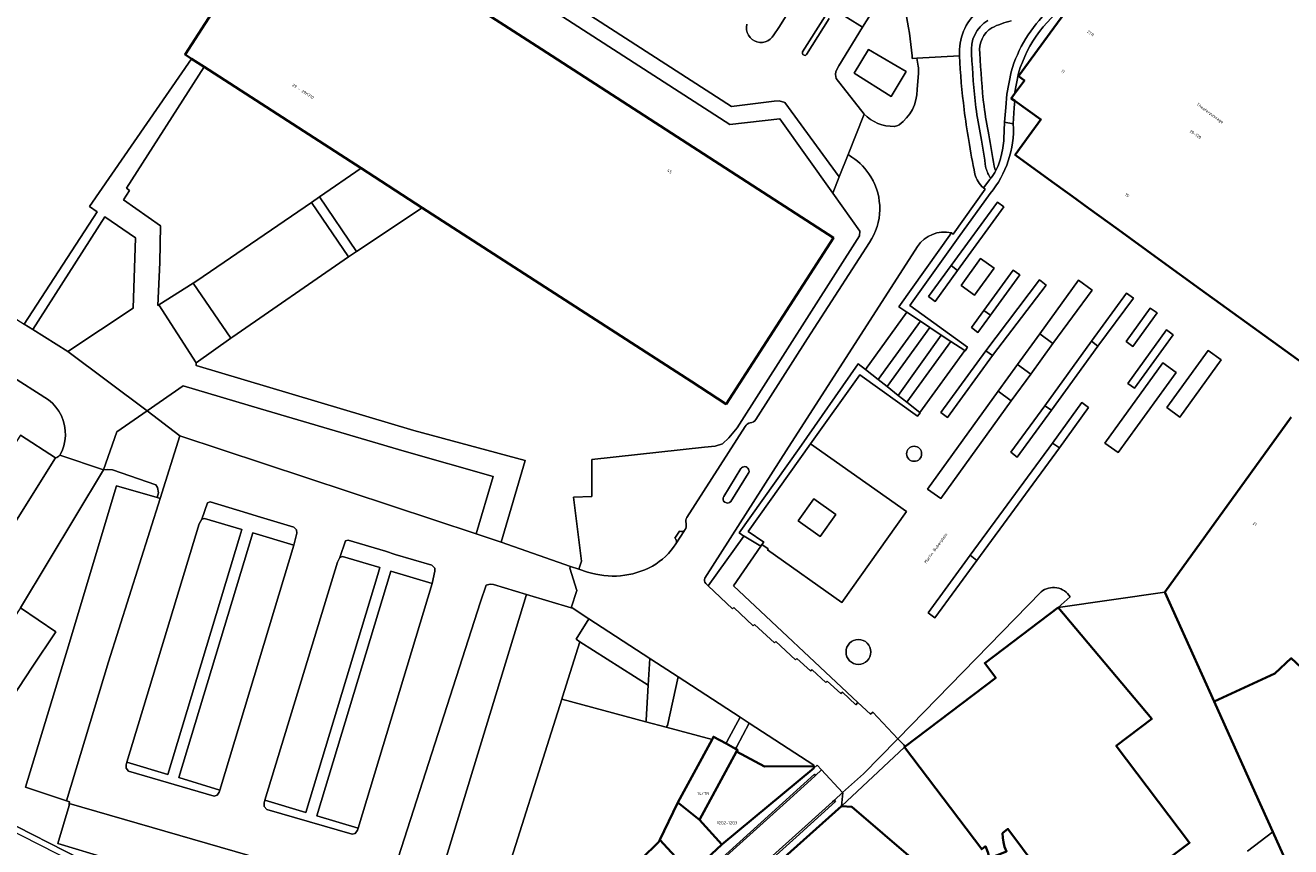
# Model space of a CAD drawing. Header units: metres. Extents: x 197700 to 204338, y 317132 to 325229.
# Tile 708 of 1056: x 202374 to 202527, y 319717 to 319816. Entities that reach past the tile are written whole.
import ezdxf
from ezdxf.enums import TextEntityAlignment as Align

# ---------------------------------------------------------------- set-up
doc = ezdxf.new("R2010")
doc.units = ezdxf.units.M
for name, color, linetype, lineweight in [('B-WE-GR-BEPLANTING_CULTUUR_BODEMBEDEKKER-GV', 90, 'Continuous', 18), ('B-WE-GR-BEPLANTING_CULTUUR_HEESTERS-GV', 90, 'Continuous', 18), ('B-WE-GR-BEPLANTING_CULTUUR_VASTE PLANTENVAK-GV', 90, 'Continuous', 18), ('B-WE-IE-TERREINAFSCHEIDING_KUNSTMATIG_HEKWERK-G', 20, 'IE-TERREINAFSCHEIDING-KUNSTMATIG', 18), ('B-WE-IE-TERREINAFSCHEIDING_KUNSTMATIG_MUUR-G', 90, 'IE-TERREINAFSCHEIDING-KUNSTMATIG-DICHT', 18), ('B-WE-IE-TERREINAFSCHEIDING_KUNSTMATIG_MUUR-GV', 90, 'Continuous', 18), ('B-WE-OG-BEBOUWING-GV', 7, 'Continuous', 35), ('B-WE-OG-BEBOUWING-T18', 10, 'Continuous', 18), ('B-WE-OG-TERREIN_ERF-GV', 7, 'Continuous', 18), ('B-WE-OG-TOPOGRAFIE-T18', 10, 'Continuous', 18), ('B-WE-VH-VERHARDING_BETON-GV', 252, 'Continuous', 18), ('B-WE-VH-VERHARDING_BETONSTRAATSTEEN-GV', 252, 'Continuous', 18), ('B-WE-VH-VERHARDING_GESLOTEN-GV', 252, 'Continuous', 18), ('B-WE-VH-VERHARDING_HOUTSNIPPERS-GV', 252, 'Continuous', 18), ('B-WE-VH-VERHARDING_OPEN-GV', 252, 'Continuous', 18), ('B-WE-VH-VERHARDING_SIERBESTRATING-GV', 252, 'Continuous', 18), ('B-WE-VH-VERHARDING_STRAATBAKSTEEN-GV', 252, 'Continuous', 18), ('B-WE-VH-VERHARDING_TEGEL-GV', 252, 'Continuous', 18)]:
    doc.layers.add(name, color=color, linetype=linetype, lineweight=lineweight)
doc.styles.add('NLCS-ISO-M200-T18', font='NLCS-ISO.ttf', dxfattribs={"height": 0.36})
doc.linetypes.add('IE-TERREINAFSCHEIDING-KUNSTMATIG', pattern='A,4,[82,NLCS.SHX,S=0.75,R=90,X=0,Y=0],4,-2', length=10)
doc.linetypes.add('IE-TERREINAFSCHEIDING-KUNSTMATIG-DICHT', pattern='A,8,-1,[82,NLCS.SHX,S=0.75,R=90,X=0,Y=0],-1', length=10)

msp = doc.modelspace()

# ---------------------------------------------------------------- linework, layer by layer
at = {"layer": 'B-WE-GR-BEPLANTING_CULTUUR_BODEMBEDEKKER-GV'}
msp.add_lwpolyline([(202373.637, 319766.318), (202377.885, 319763.607), (202378.025, 319763.643), (202378.159, 319763.705), (202378.281, 319763.792), (202378.386, 319763.898), (202378.661, 319764.454), (202378.867, 319765.039), (202379.002, 319765.645), (202379.064, 319766.263), (202379.052, 319766.883), (202378.966, 319767.498), (202378.808, 319768.098), (202378.579, 319768.675), (202378.284, 319769.221), (202377.925, 319769.728), (202377.509, 319770.189), (202377.041, 319770.597), (202372.208, 319773.656)], dxfattribs=at)
for points in [[(202400.17, 319754.115), (202391.451, 319725.316), (202386.51, 319726.798), (202386.41, 319726.472), (202386.419, 319726.054), (202386.723, 319725.683), (202397.052, 319722.686), (202397.424, 319722.787), (202397.696, 319723.175), (202397.771, 319723.42), (202392.779, 319724.918), (202401.752, 319754.521), (202406.722, 319753.014), (202407.082, 319754.5), (202407.047, 319754.879), (202406.711, 319755.21), (202402.273, 319756.523), (202401.11, 319756.918), (202396.586, 319758.257), (202396.254, 319758.15), (202395.564, 319756.166), (202395.896, 319756.273), (202400.42, 319754.934)], [(202418.981, 319751.908), (202417.818, 319752.303), (202413.294, 319753.642), (202412.962, 319753.535), (202412.272, 319751.551), (202412.604, 319751.658), (202417.128, 319750.319), (202416.878, 319749.5), (202408.159, 319720.702), (202403.218, 319722.184), (202403.118, 319721.858), (202403.127, 319721.44), (202403.431, 319721.069), (202413.76, 319718.072), (202414.132, 319718.173), (202414.404, 319718.561), (202414.479, 319718.806), (202409.487, 319720.304), (202418.46, 319749.906), (202423.43, 319748.399), (202423.79, 319749.885), (202423.755, 319750.264), (202423.419, 319750.595)], [(202428.86, 319701.653), (202430.668, 319704.894), (202429.633, 319705.508), (202431.253, 319709.579), (202439.119, 319734.394), (202439.216, 319734.701), (202441.326, 319741.359), (202440.868, 319741.652), (202442.412, 319744.12), (202440.388, 319745.438), (202440.261, 319745.471), (202434.874, 319747.084), (202434.831, 319746.943), (202422.966, 319708.129), (202417.872, 319709.673), (202416.648, 319705.335)]]:
    msp.add_lwpolyline(points, close=True, dxfattribs=at)
at = {"layer": 'B-WE-GR-BEPLANTING_CULTUUR_HEESTERS-GV'}
for points in [[(202493.5, 319810.278, -0.1312529), (202498.022, 319817.693)], [(202490.699, 319816.482, 0.3020842), (202488.724, 319812.428)], [(202491.171, 319815.599, 0.3022514), (202489.721, 319812.519)], [(202489.721, 319812.519, -0.3022514), (202491.171, 319815.599)], [(202493.503, 319816.439, 0.0487397), (202491.171, 319815.599)], [(202491.171, 319815.599, -0.0487397), (202493.503, 319816.439)], [(202488.724, 319812.428, 0.0180139), (202489.232, 319805.963)], [(202489.721, 319812.519, 0.0179492), (202490.224, 319806.086)], [(202490.224, 319806.086, -0.0179492), (202489.721, 319812.519)], [(202489.232, 319805.963, 0.0191472), (202489.831, 319802.468)], [(202490.224, 319806.086, 0.0191653), (202490.814, 319802.654)], [(202490.814, 319802.654, -0.0191653), (202490.224, 319806.086)], [(202489.831, 319802.468, -0.0026171), (202490.453, 319798.624)], [(202490.814, 319802.654, -0.0026548), (202491.429, 319798.854)], [(202491.429, 319798.854, 0.0026548), (202490.814, 319802.654)], [(202492.255, 319799.975, 0.0512074), (202492.626, 319802.185)], [(202491.975, 319799.018, 0.0421625), (202492.255, 319799.975)], [(202490.453, 319798.624, 0.070433), (202491.032, 319797.394)], [(202491.032, 319797.394, 0.0471612), (202491.651, 319798.317)], [(202491.429, 319798.854, 0.0364103), (202491.651, 319798.317)], [(202491.651, 319798.317, -0.0364103), (202491.429, 319798.854)], [(202491.651, 319798.317, 0.0329225), (202491.975, 319799.018)]]:
    msp.add_lwpolyline(points, format="xyb", dxfattribs=at)
msp.add_lwpolyline([(202492.626, 319802.185), (202492.715, 319804.2), (202492.849, 319805.97), (202492.986, 319807.557), (202493.5, 319810.278)], dxfattribs=at)
at = {"layer": 'B-WE-GR-BEPLANTING_CULTUUR_VASTE PLANTENVAK-GV'}
for points in [[(202487.027, 319786.264), (202492.628, 319793.936), (202491.86, 319794.52), (202486.235, 319786.849)], [(202489.073, 319783.244), (202491.438, 319786.519), (202489.8, 319787.69), (202487.449, 319784.446)], [(202491.001, 319780.855), (202494.538, 319785.717), (202493.749, 319786.289), (202490.213, 319781.412)], [(202490.456, 319776.549), (202491.253, 319775.956), (202497.729, 319784.466), (202496.921, 319785.116)], [(202498.561, 319777.402), (202503.318, 319783.873), (202501.668, 319785.056), (202496.963, 319778.593)], [(202507.433, 319777.64), (202508.236, 319777.071), (202511.163, 319781.125), (202510.334, 319781.67)], [(202512.291, 319779.051), (202507.619, 319772.592), (202508.412, 319772.034), (202513.087, 319778.485)], [(202497.568, 319769.895), (202498.398, 319769.337), (202504.002, 319777.092), (202503.215, 319777.685)], [(202517.349, 319776.581), (202512.332, 319769.69), (202513.911, 319768.52), (202518.932, 319775.46)], [(202495.873, 319773.703), (202494.277, 319774.874), (202491.914, 319771.637), (202493.514, 319770.467)], [(202504.854, 319765.385), (202506.455, 319764.227), (202513.478, 319773.914), (202511.852, 319775.063)], [(202498.495, 319765.382), (202499.346, 319764.81), (202502.845, 319769.673), (202502.042, 319770.282)], [(202488.557, 319751.813), (202483.468, 319744.829), (202484.256, 319744.252), (202489.356, 319751.192)], [(202449.31, 319731.676), (202449.335, 319731.874), (202449.58, 319736.087), (202441.326, 319741.359), (202439.216, 319734.701), (202439.119, 319734.394)], [(202453.213, 319737.094), (202451.915, 319731.231), (202451.758, 319731.023), (202457.308, 319729.543), (202457.478, 319729.858), (202459.002, 319729.035), (202459.108, 319729.231), (202460.724, 319732.216)], [(202469.524, 319726.302), (202469.633, 319726.303), (202469.626, 319726.434), (202461.812, 319731.509), (202460.252, 319728.597), (202460.153, 319728.412), (202460.4, 319728.279), (202460.262, 319728.092), (202463.673, 319726.25)]]:
    msp.add_lwpolyline(points, close=True, dxfattribs=at)
at = {"layer": 'B-WE-IE-TERREINAFSCHEIDING_KUNSTMATIG_HEKWERK-G'}
msp.add_lwpolyline([(202288.297, 319773.329), (202312.561, 319759.901), (202338.124, 319746.043), (202363.011, 319732.513), (202359.558, 319725.946), (202392.639, 319709.078), (202419.109, 319695.475), (202421.855, 319693.99), (202425.256, 319700.379), (202427.655, 319699.493)], dxfattribs=at)
at = {"layer": 'B-WE-IE-TERREINAFSCHEIDING_KUNSTMATIG_MUUR-G'}
for points in [[(202449.31, 319731.676), (202439.119, 319734.394)], [(202451.758, 319731.023), (202457.308, 319729.543)], [(202358.774, 319725.521), (202393.003, 319708.108)]]:
    msp.add_lwpolyline(points, dxfattribs=at)
at = {"layer": 'B-WE-IE-TERREINAFSCHEIDING_KUNSTMATIG_MUUR-GV'}
for points in [[(202494.387, 319810.103, -0.1805097), (202501.114, 319818.978)], [(202498.022, 319817.693, 0.1312529), (202493.5, 319810.278)], [(202490.951, 319795.556, 0.1889003), (202493.764, 319803.976)], [(202492.626, 319802.185, -0.0512074), (202492.255, 319799.975)], [(202492.255, 319799.975, -0.0421625), (202491.975, 319799.018)], [(202491.651, 319798.317, -0.0471612), (202491.032, 319797.394)], [(202491.975, 319799.018, -0.0329225), (202491.651, 319798.317)], [(202491.032, 319797.394, -0.0063467), (202490.913, 319797.253)]]:
    msp.add_lwpolyline(points, format="xyb", dxfattribs=at)
for points in [[(202493.5, 319810.278), (202492.986, 319807.557), (202492.849, 319805.97), (202492.715, 319804.2)], [(202492.715, 319804.2), (202493.764, 319803.976), (202493.86, 319805.909), (202493.933, 319806.758), (202493.514, 319807.055), (202493.915, 319807.603), (202494.387, 319810.103)], [(202493.764, 319803.976), (202492.715, 319804.2), (202492.626, 319802.185)], [(202490.913, 319797.253), (202490.152, 319796.248), (202490.367, 319796.095), (202486.492, 319790.651), (202486.268, 319790.81), (202479.894, 319781.851), (202480.878, 319781.199), (202482.523, 319780.108), (202483.674, 319779.346), (202485.052, 319778.433), (202486.192, 319777.677)], [(202486.192, 319777.677), (202487.891, 319776.551), (202487.935, 319776.522), (202488.223, 319776.968), (202481.241, 319782.028), (202487.111, 319790.206), (202490.951, 319795.556)]]:
    msp.add_lwpolyline(points, dxfattribs=at)
msp.add_lwpolyline([(202460.58, 319754.508), (202461.165, 319754.118), (202461.191, 319754.101), (202463.199, 319752.903), (202463.351, 319753.102), (202463.588, 319753.412), (202461.695, 319754.695), (202469.242, 319765.302), (202475.178, 319773.646), (202475.177, 319773.648), (202482.165, 319768.613), (202482.511, 319769.021), (202482.444, 319769.074), (202480.888, 319770.306), (202479.831, 319771.143), (202478.49, 319772.205), (202477.428, 319773.046), (202475.893, 319774.261), (202474.998, 319774.97), (202467.851, 319764.716)], close=True, dxfattribs=at)
at = {"layer": 'B-WE-OG-BEBOUWING-GV'}
for points in [[(202402.443, 319826.165), (202393.545, 319812.361), (202394.346, 319811.845), (202395.856, 319810.871), (202396.427, 319810.503), (202414.868, 319798.6), (202422.245, 319793.838), (202443.233, 319780.291), (202454.82, 319772.812), (202459.021, 319770.1), (202471.998, 319790.207), (202436.683, 319812.999), (202426.637, 319819.483)], [(202501.114, 319818.978), (202498.649, 319815.59), (202494.401, 319809.749), (202495.105, 319809.232), (202493.915, 319807.603), (202493.514, 319807.055), (202493.933, 319806.758), (202497.102, 319804.51), (202495.701, 319802.567), (202494.004, 319800.214), (202494.186, 319800.082), (202498.757, 319796.768), (202500.042, 319795.836), (202500.889, 319795.222), (202502.878, 319793.78), (202506.457, 319791.185), (202507.932, 319790.115), (202511.825, 319787.292), (202516.356, 319784.007), (202529.824, 319774.259)], [(202527.376, 319768.518), (202512.103, 319747.36), (202518.058, 319734.137), (202525.396, 319737.516), (202527.397, 319739.359)], [(202500.627, 319699.601), (202500.214, 319699.117), (202499.865, 319699.416), (202481.938, 319714.777), (202474.232, 319721.381), (202472.975, 319721.452), (202463.015, 319712.552), (202481.343, 319695.239), (202483.788, 319693.279), (202490.598, 319686.355), (202500.274, 319695.201), (202500.699, 319694.716)]]:
    msp.add_lwpolyline(points, dxfattribs=at)
for points in [[(202492.445, 319718.2), (202493.117, 319718.721), (202501.871, 319707.018), (202505.371, 319709.718), (202507.032, 319707.514), (202513.196, 319712.159), (202511.535, 319714.363), (202515.096, 319717.051), (202506.212, 319728.762), (202510.505, 319732.02), (202499.206, 319745.489), (202490.303, 319738.769), (202491.643, 319737.008), (202480.684, 319728.681), (202480.586, 319728.607), (202489.938, 319716.258), (202490.397, 319716.614), (202490.667, 319715.909), (202490.898, 319715.186), (202492.946, 319715.99), (202492.717, 319716.56), (202492.581, 319717.102), (202492.479, 319717.624)], [(202523.08, 319722.985), (202525.16, 319718.367), (202527.13, 319713.992), (202527.523, 319714.283), (202531.087, 319716.924), (202533.772, 319718.914), (202542.264, 319725.209), (202542.324, 319725.251), (202542.468, 319725.351), (202527.397, 319739.359), (202525.396, 319737.516), (202518.058, 319734.137)], [(202455.101, 319725.459), (202453.176, 319721.921), (202455.8, 319719.822), (202460.262, 319728.092), (202460.4, 319728.279), (202460.153, 319728.412), (202459.002, 319729.035), (202457.478, 319729.858), (202457.308, 319729.543)], [(202469.633, 319726.303), (202469.524, 319726.302), (202463.673, 319726.25), (202460.262, 319728.092), (202455.8, 319719.822), (202458.498, 319716.821), (202469.619, 319726.066)], [(202453.176, 319721.921), (202453.117, 319721.813), (202451.003, 319717.387), (202454.763, 319713.312), (202458.498, 319716.821), (202455.8, 319719.822)], [(202451.003, 319717.387), (202450.887, 319717.144), (202446.58, 319712.963), (202450.237, 319709.06), (202454.763, 319713.312)]]:
    msp.add_lwpolyline(points, close=True, dxfattribs=at)
at = {"layer": 'B-WE-OG-TERREIN_ERF-GV'}
for points in [[(202351.956, 319793.92), (202353.526, 319792.948), (202369.914, 319782.369), (202374.093, 319779.759), (202382.93, 319793.353), (202381.99, 319794.001), (202394.346, 319811.845), (202393.545, 319812.361), (202402.443, 319826.165), (202365.825, 319849.77), (202368.137, 319853.251), (202350.189, 319864.854), (202330.621, 319834.596), (202340.021, 319828.846), (202343.169, 319825.153), (202343.495, 319822.546), (202339.37, 319815.702), (202340.499, 319807.791), (202338.301, 319803.124), (202338.732, 319802.701), (202340.843, 319800.799)], [(202394.523, 319784.715), (202394.988, 319785.008), (202408.828, 319794.47), (202409.818, 319795.147), (202414.868, 319798.6), (202396.427, 319810.503), (202395.856, 319810.871), (202386.447, 319796.195), (202386.815, 319795.903), (202386.116, 319794.8), (202390.563, 319791.633), (202390.508, 319787.22), (202390.248, 319782.021), (202390.365, 319782.095)], [(202375.139, 319779.106), (202379.361, 319776.47), (202387.289, 319781.694), (202387.539, 319790.175), (202383.844, 319792.723)], [(202388.956, 319769.281), (202392.899, 319766.251), (202428.782, 319754.394), (202430.824, 319761.347), (202420.046, 319764.412), (202402.688, 319769.513), (202393.308, 319772.301)], [(202443.789, 319702.697), (202444.13, 319703.324), (202450.237, 319709.06), (202446.58, 319712.963), (202450.887, 319717.144), (202451.003, 319717.387), (202453.117, 319721.813), (202453.176, 319721.921), (202455.101, 319725.459), (202457.308, 319729.543), (202451.758, 319731.023), (202449.31, 319731.676), (202439.119, 319734.394), (202431.253, 319709.579), (202433.127, 319708.549), (202436.919, 319706.467)]]:
    msp.add_lwpolyline(points, close=True, dxfattribs=at)
for points in [[(202461.535, 319816.013), (202461.483, 319815.68), (202461.496, 319815.343), (202461.572, 319815.014), (202461.711, 319814.706), (202461.905, 319814.43), (202462.149, 319814.197), (202462.433, 319814.014), (202462.746, 319813.89), (202463.078, 319813.827), (202463.415, 319813.829), (202463.746, 319813.895), (202464.058, 319814.024), (202464.34, 319814.21), (202464.581, 319814.446), (202464.773, 319814.724), (202465.402, 319815.641), (202468.256, 319820.225)], [(202426.637, 319819.483), (202436.683, 319812.999), (202471.998, 319790.207), (202459.021, 319770.1), (202454.82, 319772.812), (202443.233, 319780.291), (202422.245, 319793.838), (202414.277, 319788.531), (202413.313, 319787.889), (202399.348, 319778.238), (202399.087, 319778.054), (202394.884, 319775.09), (202394.886, 319774.776), (202421.22, 319766.911), (202434.689, 319763.254), (202431.782, 319753.403), (202440.189, 319750.449), (202441.203, 319750.121), (202441.511, 319751.091), (202440.536, 319758.845), (202442.759, 319758.899), (202442.76, 319763.374), (202456.405, 319764.891), (202457.679, 319764.991), (202458.579, 319765.272), (202459.352, 319766.022), (202460.358, 319767.212), (202475.16, 319790.454), (202475.176, 319791.01), (202471.913, 319795.595), (202465.501, 319804.602), (202459.471, 319803.908), (202439.244, 319816.921)], [(202494.387, 319810.103), (202493.915, 319807.603), (202495.105, 319809.232), (202494.401, 319809.749), (202498.649, 319815.59), (202501.114, 319818.978)], [(202416.648, 319705.335), (202378.145, 319716.944), (202379.52, 319721.536), (202379.541, 319721.802), (202379.556, 319721.987), (202379.191, 319722.109), (202374.262, 319723.756), (202379.283, 319740.336), (202385.239, 319760.223), (202390.177, 319758.787), (202390.328, 319759.342), (202390.227, 319759.997), (202390.001, 319760.325), (202384.759, 319762.141), (202384.129, 319762.166), (202383.697, 319762.142), (202373.623, 319745.448), (202377.895, 319742.55), (202375.041, 319738.281), (202372.575, 319734.526)], [(202423.808, 319692.596), (202426.244, 319696.963), (202427.655, 319699.493), (202425.256, 319700.379), (202421.855, 319693.99), (202419.109, 319695.475), (202392.639, 319709.078), (202359.558, 319725.946)], [(202359.558, 319725.946), (202392.639, 319709.078)]]:
    msp.add_lwpolyline(points, dxfattribs=at)
msp.add_lwpolyline([(202501.114, 319818.978, 0.1805097), (202494.387, 319810.103)], format="xyb", dxfattribs=at)
at = {"layer": 'B-WE-VH-VERHARDING_BETON-GV'}
msp.add_lwpolyline([(202479.533, 319811.041), (202476.251, 319812.98), (202474.515, 319810.102), (202478.993, 319807.293), (202480.8, 319810.293)], close=True, dxfattribs=at)
at = {"layer": 'B-WE-VH-VERHARDING_BETONSTRAATSTEEN-GV'}
for points in [[(202487.253, 319812.212), (202482.075, 319811.916), (202482.235, 319810.964)], [(202482.287, 319810.105), (202482.151, 319808.126)], [(202475.721, 319805.163), (202473.779, 319800.284), (202474.233, 319799.944)], [(202479.379, 319803.665), (202479.36, 319803.665)], [(202486.268, 319790.81), (202486.492, 319790.651), (202490.367, 319796.095), (202490.152, 319796.248)], [(202456.438, 319749.036), (202466.546, 319764.899), (202473.528, 319775.71), (202482.182, 319789.147)], [(202476.373, 319789.648), (202468.871, 319778.016), (202462.609, 319768.224)], [(202461.308, 319767.383), (202454.264, 319756.392)], [(202458.742, 319758.934), (202460.802, 319762.285)], [(202461.701, 319761.694), (202459.576, 319758.327)], [(202454.018, 319754.889), (202453.961, 319754.801), (202452.939, 319753.209)], [(202442.247, 319749.784), (202441.203, 319750.121), (202440.189, 319750.449), (202440.098, 319750.243), (202440.933, 319747.534), (202440.261, 319745.471), (202440.388, 319745.438), (202442.412, 319744.12), (202449.769, 319739.331), (202449.902, 319739.244), (202453.213, 319737.094), (202460.724, 319732.216), (202461.812, 319731.509), (202469.626, 319726.434), (202469.633, 319726.303)], [(202469.633, 319726.303), (202469.619, 319726.066), (202470.022, 319726.421), (202470.558, 319725.844), (202473.1, 319723.104), (202475.644, 319725.379), (202479.661, 319729.496), (202479.789, 319729.627), (202476.749, 319732.84), (202476.474, 319732.58), (202474.943, 319734.018), (202474.704, 319733.735), (202473.08, 319735.25), (202472.903, 319735.08), (202471.254, 319736.602), (202471.078, 319736.427), (202469.432, 319737.969), (202469.217, 319737.819), (202467.583, 319739.339), (202467.419, 319739.163), (202465.032, 319741.391), (202464.87, 319741.221), (202462.469, 319743.434), (202462.302, 319743.288), (202459.966, 319745.489), (202459.794, 319745.314), (202456.843, 319748.101), (202456.56, 319748.405)]]:
    msp.add_lwpolyline(points, dxfattribs=at)
for points in [[(202487.817, 319805.713, -0.0185252), (202487.253, 319812.212)], [(202482.235, 319810.964, -0.0927255), (202482.287, 319810.105)], [(202482.151, 319808.126, -0.234605), (202479.94, 319803.852)], [(202479.36, 319803.665, -0.2093326), (202475.721, 319805.163)], [(202488.366, 319801.978, -0.0110147), (202487.817, 319805.713)], [(202479.94, 319803.852, -0.1251359), (202479.379, 319803.665)], [(202489.113, 319797.911, -0.0095822), (202488.366, 319801.978)], [(202474.233, 319799.944, -0.1125406), (202476.526, 319797.572)], [(202476.526, 319797.572, -0.2919112), (202476.373, 319789.648)], [(202490.152, 319796.248, -0.1585497), (202489.113, 319797.911)], [(202482.182, 319789.147, -0.3064105), (202486.268, 319790.81)], [(202461.932, 319767.841, 0.1803104), (202461.308, 319767.383)], [(202462.609, 319768.224, -0.2182985), (202461.932, 319767.841)], [(202460.802, 319762.285, -1.0062218), (202461.701, 319761.694)], [(202459.576, 319758.327, -0.9959373), (202458.742, 319758.934)], [(202454.162, 319755.666, -0.2503841), (202454.018, 319754.889)], [(202454.264, 319756.392, 0.1655061), (202454.162, 319755.666)], [(202452.939, 319753.209, -0.1173883), (202450.1, 319750.485)], [(202450.1, 319750.485, -0.2043774), (202442.247, 319749.784)], [(202456.56, 319748.405, -0.3426805), (202456.438, 319749.036)]]:
    msp.add_lwpolyline(points, format="xyb", dxfattribs=at)
for points in [[(202431.782, 319753.403), (202428.782, 319754.394), (202392.899, 319766.251), (202390.53, 319758.686), (202384.274, 319738.912), (202379.191, 319722.109), (202379.556, 319721.987), (202379.541, 319721.802), (202417.875, 319710.72), (202429.285, 319746.191), (202429.975, 319748.175), (202430.307, 319748.282), (202430.472, 319748.3), (202430.859, 319748.286), (202434.874, 319747.084), (202440.261, 319745.471), (202440.933, 319747.534), (202440.098, 319750.243), (202440.189, 319750.449)], [(202397.771, 319723.42), (202397.696, 319723.175), (202397.424, 319722.787), (202397.052, 319722.686), (202386.723, 319725.683), (202386.419, 319726.054), (202386.41, 319726.472), (202386.51, 319726.798), (202395.267, 319755.602), (202395.564, 319756.166), (202396.254, 319758.15), (202396.586, 319758.257), (202401.11, 319756.918), (202402.273, 319756.523), (202406.711, 319755.21), (202407.047, 319754.879), (202407.082, 319754.5), (202406.722, 319753.014)], [(202411.975, 319750.987), (202412.272, 319751.551), (202412.962, 319753.535), (202413.294, 319753.642), (202417.818, 319752.303), (202418.981, 319751.908), (202423.419, 319750.595), (202423.755, 319750.264), (202423.79, 319749.885), (202423.43, 319748.399), (202414.479, 319718.806), (202414.404, 319718.561), (202414.132, 319718.173), (202413.76, 319718.072), (202403.431, 319721.069), (202403.127, 319721.44), (202403.118, 319721.858), (202403.218, 319722.184)]]:
    msp.add_lwpolyline(points, close=True, dxfattribs=at)
at = {"layer": 'B-WE-VH-VERHARDING_GESLOTEN-GV'}
for points in [[(202419.39, 319832.058), (202459.679, 319806.086), (202464.82, 319806.735), (202465.428, 319806.746), (202466.135, 319806.541), (202472.692, 319797.554), (202473.779, 319800.284), (202475.721, 319805.163), (202472.339, 319809.473), (202472.244, 319809.962), (202472.281, 319810.316), (202472.666, 319811.004), (202475.524, 319815.65), (202468.256, 319820.225), (202465.402, 319815.641), (202464.773, 319814.724), (202464.581, 319814.446), (202464.34, 319814.21), (202464.058, 319814.024), (202463.746, 319813.895), (202463.415, 319813.829), (202463.078, 319813.827), (202462.746, 319813.89), (202462.433, 319814.014), (202462.149, 319814.197), (202461.905, 319814.43), (202461.711, 319814.706), (202461.572, 319815.014), (202461.496, 319815.343), (202461.483, 319815.68), (202461.535, 319816.013)], [(202468.27, 319812.675), (202470.988, 319817.013)], [(202471.498, 319816.703), (202468.758, 319812.345)], [(202481.507, 319812.221), (202481.534, 319811.885), (202482.075, 319811.916), (202487.253, 319812.212)]]:
    msp.add_lwpolyline(points, dxfattribs=at)
for points in [[(202480.711, 319817.608, -0.0356046), (202481.507, 319812.221)], [(202487.253, 319812.212, -0.2339501), (202489.501, 319817.62)], [(202468.758, 319812.345, -0.8144916), (202468.27, 319812.675)]]:
    msp.add_lwpolyline(points, format="xyb", dxfattribs=at)
at = {"layer": 'B-WE-VH-VERHARDING_HOUTSNIPPERS-GV'}
for points in [[(202482.673, 319764.08, 1), (202480.859, 319764.08)], [(202480.859, 319764.08, 1), (202482.673, 319764.08)], [(202476.528, 319740.116, 1), (202473.522, 319740.116)], [(202473.522, 319740.116, 1), (202476.528, 319740.116)]]:
    msp.add_lwpolyline(points, format="xyb", dxfattribs=at)
msp.add_lwpolyline([(202469.638, 319758.625), (202467.751, 319755.967), (202470.409, 319754.08), (202472.296, 319756.738)], close=True, dxfattribs=at)
at = {"layer": 'B-WE-VH-VERHARDING_OPEN-GV'}
for points in [[(202419.39, 319832.058), (202417.812, 319829.596), (202439.244, 319816.921), (202459.471, 319803.908), (202465.501, 319804.602), (202471.913, 319795.595), (202472.692, 319797.554), (202466.135, 319806.541), (202465.428, 319806.746), (202464.82, 319806.735), (202459.679, 319806.086)], [(202478.993, 319807.293), (202474.515, 319810.102), (202476.251, 319812.98), (202479.533, 319811.041), (202480.8, 319810.293)], [(202428.782, 319754.394), (202431.782, 319753.403), (202434.689, 319763.254), (202421.22, 319766.911), (202394.886, 319774.776), (202394.884, 319775.09), (202390.365, 319782.095), (202390.248, 319782.021), (202390.508, 319787.22), (202390.563, 319791.633), (202386.116, 319794.8), (202386.815, 319795.903), (202386.447, 319796.195), (202395.856, 319810.871), (202394.346, 319811.845), (202381.99, 319794.001), (202382.93, 319793.353), (202374.093, 319779.759), (202375.139, 319779.106), (202383.844, 319792.723), (202387.539, 319790.175), (202387.289, 319781.694), (202379.361, 319776.47), (202388.956, 319769.281), (202393.308, 319772.301), (202402.688, 319769.513), (202420.046, 319764.412), (202430.824, 319761.347)], [(202409.818, 319795.147), (202414.277, 319788.531), (202422.245, 319793.838), (202414.868, 319798.6)], [(202413.313, 319787.889), (202414.277, 319788.531), (202409.818, 319795.147), (202408.828, 319794.47)], [(202408.828, 319794.47), (202394.988, 319785.008), (202394.523, 319784.715), (202399.087, 319778.054), (202399.348, 319778.238), (202413.313, 319787.889)], [(202399.087, 319778.054), (202394.523, 319784.715), (202390.365, 319782.095), (202394.884, 319775.09)], [(202390.328, 319759.342), (202390.177, 319758.787), (202390.53, 319758.686), (202392.899, 319766.251), (202388.956, 319769.281), (202385.278, 319766.729), (202383.697, 319762.142), (202384.129, 319762.166), (202384.759, 319762.141), (202390.001, 319760.325), (202390.227, 319759.997)], [(202377.885, 319763.607), (202373.637, 319766.318), (202362.552, 319749.148), (202366.972, 319746.275)], [(202463.351, 319753.102), (202464.089, 319752.57), (202464.022, 319752.482), (202473.008, 319746.115), (202480.824, 319757.089), (202469.242, 319765.302), (202461.695, 319754.695), (202463.588, 319753.412)], [(202384.274, 319738.912), (202390.53, 319758.686), (202390.177, 319758.787), (202385.239, 319760.223), (202379.283, 319740.336), (202374.262, 319723.756), (202379.191, 319722.109)], [(202469.638, 319758.625), (202472.296, 319756.738), (202470.409, 319754.08), (202467.751, 319755.967)], [(202395.267, 319755.602), (202386.51, 319726.798), (202391.451, 319725.316), (202400.17, 319754.115), (202400.42, 319754.934), (202395.896, 319756.273), (202395.564, 319756.166)], [(202397.771, 319723.42), (202406.722, 319753.014), (202401.752, 319754.521), (202392.779, 319724.918)], [(202412.272, 319751.551), (202411.975, 319750.987), (202403.218, 319722.184), (202408.159, 319720.702), (202416.878, 319749.5), (202417.128, 319750.319), (202412.604, 319751.658)], [(202423.43, 319748.399), (202418.46, 319749.906), (202409.487, 319720.304), (202414.479, 319718.806)], [(202429.285, 319746.191), (202417.875, 319710.72), (202379.541, 319721.802), (202379.52, 319721.536), (202378.145, 319716.944), (202416.648, 319705.335), (202417.872, 319709.673), (202422.966, 319708.129), (202434.831, 319746.943), (202434.874, 319747.084), (202430.859, 319748.286), (202430.472, 319748.3), (202430.307, 319748.282), (202429.975, 319748.175)], [(202373.623, 319745.448), (202368.25, 319737.282), (202372.575, 319734.526), (202375.041, 319738.281), (202377.895, 319742.55)]]:
    msp.add_lwpolyline(points, close=True, dxfattribs=at)
for points in [[(202470.988, 319817.013), (202468.27, 319812.675)], [(202468.758, 319812.345), (202471.498, 319816.703)], [(202476.953, 319817.976), (202475.524, 319815.65), (202472.666, 319811.004), (202472.281, 319810.316), (202472.244, 319809.962), (202472.339, 319809.473), (202475.721, 319805.163)], [(202482.235, 319810.964), (202482.075, 319811.916), (202481.534, 319811.885), (202481.507, 319812.221)], [(202482.151, 319808.126), (202482.287, 319810.105)], [(202479.36, 319803.665), (202479.379, 319803.665)], [(202372.208, 319773.656), (202377.041, 319770.597), (202377.509, 319770.189), (202377.925, 319769.728), (202378.284, 319769.221), (202378.579, 319768.675), (202378.808, 319768.098), (202378.966, 319767.498), (202379.052, 319766.883), (202379.064, 319766.263), (202379.002, 319765.645), (202378.867, 319765.039), (202378.661, 319764.454), (202378.386, 319763.898), (202383.697, 319762.142), (202385.278, 319766.729), (202388.956, 319769.281), (202379.361, 319776.47), (202375.139, 319779.106), (202374.093, 319779.759)], [(202373.623, 319745.448), (202383.697, 319762.142), (202378.386, 319763.898), (202378.281, 319763.792), (202378.159, 319763.705), (202378.025, 319763.643), (202377.885, 319763.607), (202366.972, 319746.275)]]:
    msp.add_lwpolyline(points, dxfattribs=at)
for points in [[(202481.507, 319812.221, 0.0356046), (202480.711, 319817.608)], [(202468.27, 319812.675, 0.8144916), (202468.758, 319812.345)], [(202482.287, 319810.105, 0.0927255), (202482.235, 319810.964)], [(202479.94, 319803.852, 0.234605), (202482.151, 319808.126)], [(202475.721, 319805.163, 0.2093326), (202479.36, 319803.665)], [(202479.379, 319803.665, 0.1251359), (202479.94, 319803.852)]]:
    msp.add_lwpolyline(points, format="xyb", dxfattribs=at)
at = {"layer": 'B-WE-VH-VERHARDING_SIERBESTRATING-GV'}
for points in [[(202486.235, 319786.849), (202483.511, 319783.103), (202484.316, 319782.514), (202487.027, 319786.264)], [(202504.002, 319777.092), (202508.287, 319782.918), (202507.477, 319783.489), (202503.215, 319777.685)], [(202490.213, 319781.412), (202488.69, 319779.348), (202489.478, 319778.762), (202491.001, 319780.855)], [(202482.523, 319780.108), (202480.878, 319781.199), (202475.893, 319774.261), (202477.428, 319773.046)], [(202483.674, 319779.346), (202478.49, 319772.205), (202479.831, 319771.143), (202485.052, 319778.433)], [(202495.873, 319773.703), (202498.561, 319777.402), (202496.963, 319778.593), (202494.277, 319774.874)], [(202482.444, 319769.074), (202487.891, 319776.551), (202486.192, 319777.677), (202480.888, 319770.306)], [(202491.253, 319775.956), (202490.456, 319776.549), (202484.992, 319769.073), (202485.783, 319768.475)], [(202493.514, 319770.467), (202491.914, 319771.637), (202483.365, 319759.821), (202484.979, 319758.671)], [(202498.398, 319769.337), (202497.568, 319769.895), (202493.446, 319764.263), (202494.249, 319763.662)], [(202499.346, 319764.81), (202498.495, 319765.382), (202488.557, 319751.813), (202489.356, 319751.192)], [(202463.199, 319752.903), (202461.191, 319754.101), (202461.165, 319754.118), (202456.843, 319748.101), (202459.794, 319745.314), (202459.966, 319745.489), (202462.302, 319743.288), (202462.469, 319743.434), (202464.87, 319741.221), (202465.032, 319741.391), (202467.419, 319739.163), (202467.583, 319739.339), (202469.217, 319737.819), (202469.432, 319737.969), (202471.078, 319736.427), (202471.254, 319736.602), (202472.903, 319735.08), (202473.08, 319735.25), (202474.704, 319733.735), (202474.943, 319734.018), (202459.917, 319748.13)]]:
    msp.add_lwpolyline(points, close=True, dxfattribs=at)
for points in [[(202469.826, 319725.179), (202469.7, 319725.336), (202449.502, 319707.051)], [(202450.156, 319707.336), (202457.861, 319714.362), (202466.313, 319721.977), (202469.743, 319725.105), (202469.826, 319725.179)], [(202452.755, 319704.469), (202454.975, 319706.482), (202467.482, 319717.739), (202472.27, 319722.02), (202472.12, 319722.198), (202471.896, 319721.999), (202468.563, 319718.996), (202454.839, 319706.66), (202452.209, 319704.267)]]:
    msp.add_lwpolyline(points, dxfattribs=at)
at = {"layer": 'B-WE-VH-VERHARDING_STRAATBAKSTEEN-GV'}
for points in [[(202489.501, 319817.62, 0.2339501), (202487.253, 319812.212)], [(202488.724, 319812.428, -0.3020842), (202490.699, 319816.482)], [(202487.253, 319812.212, 0.0185252), (202487.817, 319805.713)], [(202489.232, 319805.963, -0.0180139), (202488.724, 319812.428)], [(202489.831, 319802.468, -0.0191472), (202489.232, 319805.963)], [(202487.817, 319805.713, 0.0110147), (202488.366, 319801.978)], [(202493.764, 319803.976, -0.1889003), (202490.951, 319795.556)], [(202488.366, 319801.978, 0.0095822), (202489.113, 319797.911)], [(202490.453, 319798.624, 0.0026171), (202489.831, 319802.468)], [(202476.526, 319797.572, 0.1125406), (202474.233, 319799.944)], [(202491.032, 319797.394, -0.070433), (202490.453, 319798.624)], [(202476.373, 319789.648, 0.2919112), (202476.526, 319797.572)], [(202489.113, 319797.911, 0.1585497), (202490.152, 319796.248)], [(202490.913, 319797.253, 0.0063467), (202491.032, 319797.394)], [(202486.268, 319790.81, 0.3064105), (202482.182, 319789.147)], [(202461.308, 319767.383, -0.1803104), (202461.932, 319767.841)], [(202461.932, 319767.841, 0.2182985), (202462.609, 319768.224)], [(202480.859, 319764.08, -1), (202482.673, 319764.08)], [(202482.673, 319764.08, -1), (202480.859, 319764.08)], [(202461.701, 319761.694, 1.0062218), (202460.802, 319762.285)], [(202458.742, 319758.934, 0.9959373), (202459.576, 319758.327)], [(202454.018, 319754.889, 0.2503841), (202454.162, 319755.666)], [(202454.162, 319755.666, -0.1655061), (202454.264, 319756.392)], [(202452.939, 319753.209, 0.3760862), (202452.818, 319753.881)], [(202452.818, 319753.881, -0.3760862), (202452.939, 319753.209)], [(202453.375, 319754.712, 0.1987113), (202453.961, 319754.801)], [(202453.961, 319754.801, -0.1987113), (202453.375, 319754.712)], [(202450.1, 319750.485, 0.1173883), (202452.939, 319753.209)], [(202442.247, 319749.784, 0.2043774), (202450.1, 319750.485)], [(202456.438, 319749.036, 0.3426805), (202456.56, 319748.405)], [(202500.642, 319746.766, 0.4521809), (202497.115, 319747.385)], [(202497.115, 319747.385, -0.4521809), (202500.642, 319746.766)], [(202473.522, 319740.116, -1), (202476.528, 319740.116)], [(202476.528, 319740.116, -1), (202473.522, 319740.116)]]:
    msp.add_lwpolyline(points, format="xyb", dxfattribs=at)
for points in [[(202529.824, 319774.259), (202516.356, 319784.007), (202511.825, 319787.292), (202507.932, 319790.115), (202506.457, 319791.185), (202502.878, 319793.78), (202500.889, 319795.222), (202500.042, 319795.836), (202498.757, 319796.768), (202494.186, 319800.082), (202494.004, 319800.214), (202495.701, 319802.567), (202497.102, 319804.51), (202493.933, 319806.758), (202493.86, 319805.909), (202493.764, 319803.976)], [(202474.233, 319799.944), (202473.779, 319800.284), (202472.692, 319797.554), (202471.913, 319795.595), (202475.176, 319791.01), (202475.16, 319790.454), (202460.358, 319767.212), (202459.352, 319766.022), (202458.579, 319765.272), (202457.679, 319764.991), (202456.405, 319764.891), (202442.76, 319763.374), (202442.759, 319758.899), (202440.536, 319758.845)], [(202490.152, 319796.248), (202490.913, 319797.253)], [(202490.951, 319795.556), (202487.111, 319790.206), (202481.241, 319782.028), (202488.223, 319776.968), (202487.935, 319776.522), (202487.891, 319776.551), (202482.444, 319769.074), (202482.511, 319769.021), (202482.165, 319768.613), (202475.177, 319773.648), (202475.178, 319773.646), (202469.242, 319765.302), (202480.824, 319757.089), (202473.008, 319746.115), (202464.022, 319752.482), (202464.089, 319752.57), (202463.351, 319753.102), (202463.199, 319752.903), (202459.917, 319748.13), (202474.943, 319734.018), (202476.474, 319732.58), (202476.749, 319732.84), (202479.789, 319729.627), (202497.115, 319747.385)], [(202456.56, 319748.405), (202456.843, 319748.101), (202461.165, 319754.118), (202460.58, 319754.508), (202467.851, 319764.716), (202474.998, 319774.97), (202475.893, 319774.261), (202480.878, 319781.199), (202479.894, 319781.851), (202486.268, 319790.81)], [(202482.182, 319789.147), (202473.528, 319775.71), (202466.546, 319764.899), (202456.438, 319749.036)], [(202462.609, 319768.224), (202468.871, 319778.016), (202476.373, 319789.648)], [(202500.642, 319746.766), (202499.206, 319745.489), (202512.103, 319747.36), (202527.376, 319768.518)], [(202454.264, 319756.392), (202461.308, 319767.383)], [(202460.802, 319762.285), (202458.742, 319758.934)], [(202459.576, 319758.327), (202461.701, 319761.694)], [(202440.536, 319758.845), (202441.511, 319751.091), (202441.203, 319750.121), (202442.247, 319749.784)], [(202452.818, 319753.881), (202453.375, 319754.712)], [(202453.375, 319754.712), (202452.818, 319753.881)], [(202452.939, 319753.209), (202453.961, 319754.801)], [(202453.961, 319754.801), (202454.018, 319754.889)], [(202497.115, 319747.385), (202479.789, 319729.627), (202480.506, 319728.869), (202480.684, 319728.681), (202491.643, 319737.008), (202490.303, 319738.769), (202499.206, 319745.489), (202500.642, 319746.766)], [(202522.101, 319716.019), (202525.16, 319718.367), (202523.08, 319722.985), (202518.058, 319734.137), (202512.103, 319747.36), (202499.206, 319745.489), (202510.505, 319732.02), (202506.212, 319728.762), (202515.096, 319717.051), (202511.535, 319714.363)], [(202490.667, 319715.909), (202490.397, 319716.614), (202489.938, 319716.258), (202480.586, 319728.607), (202472.975, 319721.452), (202474.232, 319721.381), (202481.938, 319714.777)], [(202449.502, 319707.051), (202469.7, 319725.336), (202469.826, 319725.179), (202470.558, 319725.844), (202470.022, 319726.421), (202469.619, 319726.066), (202458.498, 319716.821), (202454.763, 319713.312), (202450.237, 319709.06)], [(202473.1, 319723.104), (202470.558, 319725.844), (202469.826, 319725.179), (202469.743, 319725.105), (202466.313, 319721.977), (202457.861, 319714.362), (202450.156, 319707.336)], [(202446.729, 319695.5), (202453.203, 319699.399), (202451.647, 319701.979), (202456.303, 319706.415), (202462.886, 319712.687), (202463.015, 319712.552), (202472.975, 319721.452), (202473.128, 319723.074), (202473.1, 319723.104), (202472.12, 319722.198), (202472.27, 319722.02), (202467.482, 319717.739), (202454.975, 319706.482), (202452.755, 319704.469), (202451.8, 319703.562)], [(202452.209, 319704.267), (202454.839, 319706.66), (202468.563, 319718.996), (202471.896, 319721.999), (202472.12, 319722.198), (202473.1, 319723.104)], [(202501.871, 319707.018), (202493.117, 319718.721), (202492.445, 319718.2), (202492.479, 319717.624), (202492.581, 319717.102), (202492.717, 319716.56)], [(202527.13, 319713.992), (202525.16, 319718.367), (202522.101, 319716.019)]]:
    msp.add_lwpolyline(points, dxfattribs=at)
for points in [[(202486.235, 319786.849), (202491.86, 319794.52), (202492.628, 319793.936), (202487.027, 319786.264), (202484.316, 319782.514), (202483.511, 319783.103)], [(202489.073, 319783.244), (202487.449, 319784.446), (202489.8, 319787.69), (202491.438, 319786.519)], [(202491.001, 319780.855), (202489.478, 319778.762), (202488.69, 319779.348), (202490.213, 319781.412), (202493.749, 319786.289), (202494.538, 319785.717)], [(202498.561, 319777.402), (202495.873, 319773.703), (202493.514, 319770.467), (202484.979, 319758.671), (202483.365, 319759.821), (202491.914, 319771.637), (202494.277, 319774.874), (202496.963, 319778.593), (202501.668, 319785.056), (202503.318, 319783.873)], [(202490.456, 319776.549), (202496.921, 319785.116), (202497.729, 319784.466), (202491.253, 319775.956), (202485.783, 319768.475), (202484.992, 319769.073)], [(202503.215, 319777.685), (202507.477, 319783.489), (202508.287, 319782.918), (202504.002, 319777.092), (202498.398, 319769.337), (202494.249, 319763.662), (202493.446, 319764.263), (202497.568, 319769.895)], [(202507.433, 319777.64), (202510.334, 319781.67), (202511.163, 319781.125), (202508.236, 319777.071)], [(202478.49, 319772.205), (202483.674, 319779.346), (202482.523, 319780.108), (202477.428, 319773.046)], [(202485.052, 319778.433), (202479.831, 319771.143), (202480.888, 319770.306), (202486.192, 319777.677)], [(202512.291, 319779.051), (202513.087, 319778.485), (202508.412, 319772.034), (202507.619, 319772.592)], [(202517.349, 319776.581), (202518.932, 319775.46), (202513.911, 319768.52), (202512.332, 319769.69)], [(202504.854, 319765.385), (202511.852, 319775.063), (202513.478, 319773.914), (202506.455, 319764.227)], [(202489.356, 319751.192), (202484.256, 319744.252), (202483.468, 319744.829), (202488.557, 319751.813), (202498.495, 319765.382), (202502.042, 319770.282), (202502.845, 319769.673), (202499.346, 319764.81)], [(202442.412, 319744.12), (202440.868, 319741.652), (202441.326, 319741.359), (202449.58, 319736.087), (202449.769, 319739.331)], [(202449.58, 319736.087), (202449.335, 319731.874), (202449.31, 319731.676), (202451.758, 319731.023), (202451.915, 319731.231), (202453.213, 319737.094), (202449.902, 319739.244), (202449.769, 319739.331)], [(202459.002, 319729.035), (202460.153, 319728.412), (202460.252, 319728.597), (202461.812, 319731.509), (202460.724, 319732.216), (202459.108, 319729.231)], [(202472.975, 319721.452), (202480.586, 319728.607), (202480.684, 319728.681), (202480.506, 319728.869), (202479.789, 319729.627), (202479.661, 319729.496), (202475.644, 319725.379), (202473.1, 319723.104), (202473.128, 319723.074)]]:
    msp.add_lwpolyline(points, close=True, dxfattribs=at)
at = {"layer": 'B-WE-VH-VERHARDING_TEGEL-GV'}
msp.add_lwpolyline([(202468.256, 319820.225), (202475.524, 319815.65), (202476.953, 319817.976)], dxfattribs=at)

# ---------------------------------------------------------------- texts
at = {"layer": 'B-WE-OG-BEBOUWING-T18', "style": 'NLCS-ISO-M200-T18'}
for s, rotation, p in [('2TR', 324, (202503.116, 319814.931)), ('11', 324, (202499.76, 319810.317)), ('29 - 29K710', 327.2, (202407.817, 319807.912)), ('20-120', 326.3, (202515.802, 319802.712)), ('45', 327.2, (202452.171, 319798.242)), ('15', 324.1, (202507.528, 319795.349)), ('21', 324.2, (202522.983, 319755.598))]:
    msp.add_text(s, height=0.36, rotation=rotation, dxfattribs=at).set_placement(p, align=Align.MIDDLE)
for s, p in [('14/TR', (202456.243, 319722.995)), ('12G2-12G3', (202459.138, 319719.467))]:
    msp.add_text(s, height=0.36, dxfattribs=at).set_placement(p, align=Align.MIDDLE)
at = {"layer": 'B-WE-OG-TOPOGRAFIE-T18', "style": 'NLCS-ISO-M200-T18'}
for s, rotation, p in [('Theaterpassage', 324.1, (202517.545, 319805.231)), ('Martin Buberplein', 53.8, (202484.423, 319752.631))]:
    msp.add_text(s, height=0.36, rotation=rotation, dxfattribs=at).set_placement(p, align=Align.MIDDLE)

doc.saveas('drawing.dxf')
